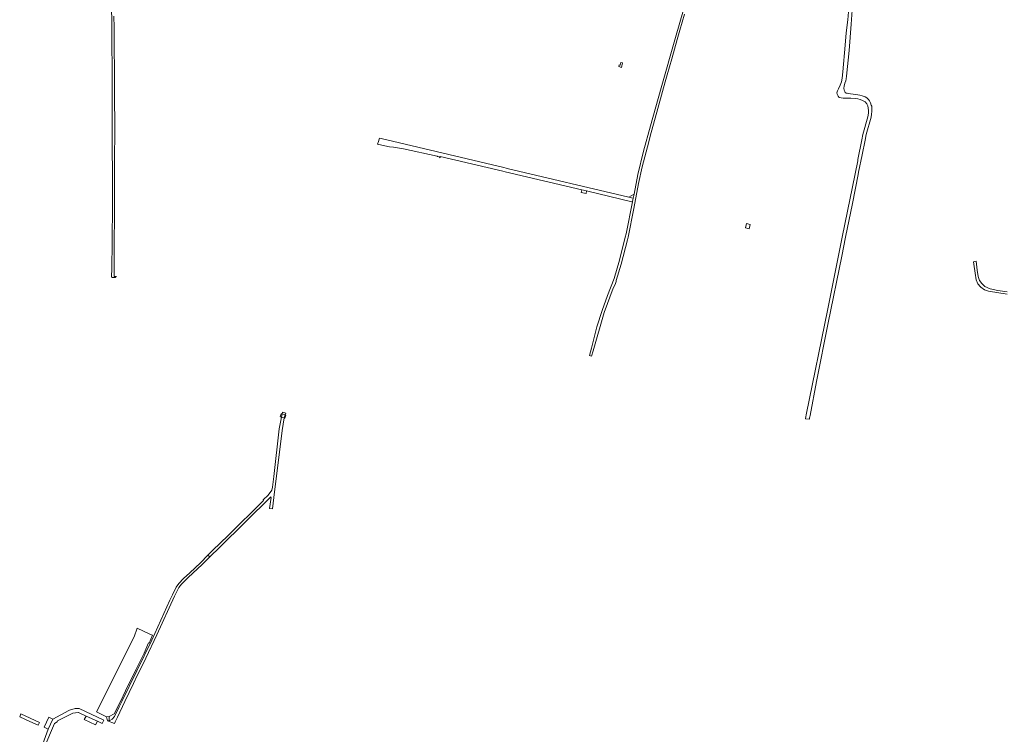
# Model space of a CAD drawing. Extents: x 152825 to 164088, y 457113 to 463005.
# Tile 334 of 364: x 159437 to 160497, y 460965 to 461734. Entities that reach past the tile are written whole.
import ezdxf

# ---------------------------------------------------------------- set-up
doc = ezdxf.new("R2010")
doc.units = 0
doc.header["$LTSCALE"] = 0.5
for name, color, linetype, lineweight in [('B-PV-VH-GESLOTENVERHARDING_BETON-GV', 251, 'CONTINUOUS', 18), ('B-PV-VH-HALFVERHARDING-GV', 251, 'CONTINUOUS', 18), ('B-PV-VH-ONVERHARD-GV', 251, 'CONTINUOUS', 18), ('B-PV-VH-ONVERHARD_ZAND-GV', 251, 'CONTINUOUS', 18), ('B-PV-VH-OPENVERHARDING_BETONELEMENT-GV', 251, 'CONTINUOUS', 18), ('B-PV-VH-OPENVERHARDING_BETONSTRAATSTEEN-GV', 251, 'CONTINUOUS', 18), ('B-PV-VH-OPENVERHARDING_STRAATBAKSTEEN-GV', 251, 'CONTINUOUS', 18)]:
    doc.layers.add(name, color=color, linetype=linetype, lineweight=lineweight)

msp = doc.modelspace()

# ---------------------------------------------------------------- linework, layer by layer
at = {"layer": 'B-PV-VH-GESLOTENVERHARDING_BETON-GV', "flags": 128}
msp.add_lwpolyline([(160159.468, 461772.418), (160142.969, 461714.879), (160127.608, 461660.782), (160116.143, 461619.702), (160108.671, 461592.507), (160102.559, 461567.429), (160098.359, 461546.077), (160097.54, 461541.915), (160096.855, 461538.432), (160096.76, 461537.959), (160089.868, 461503.647), (160088.937, 461500), (160082.628, 461475.277), (160076.86, 461455.415), (160069.987, 461437.093), (160064.01, 461421.116), (160058.453, 461403.386), (160052.608, 461380.437), (160050.538, 461372.526), (160052.761, 461371.59), (160054.221, 461377.553), (160066.162, 461418.713), (160076.04, 461444.985), (160077.955, 461449.02), (160079.282, 461452.131), (160079.188, 461453.207), (160084.539, 461470.849), (160091.361, 461497.086), (160091.961, 461500), (160098.289, 461530.731), (160103.205, 461557.586), (160107.235, 461575.675), (160112.716, 461597.343), (160116.941, 461612.5), (160121.183, 461627.913), (160131.814, 461667.144), (160134.027, 461674.74), (160139.078, 461691.925), (160144.878, 461712.761), (160147.833, 461722.735), (160152.718, 461739.993)], dxfattribs=at)
for points in [[(160042.144, 461550.871), (160041.592, 461548.019), (160046.709, 461546.746), (160047.207, 461549.674)], [(160097.54, 461541.915), (160098.359, 461546.077), (160097.726, 461545.718), (160092.936, 461543.003), (160096.981, 461542.047)]]:
    msp.add_lwpolyline(points, close=True, dxfattribs=at)
at = {"layer": 'B-PV-VH-HALFVERHARDING-GV', "flags": 128}
msp.add_lwpolyline([(159457.217, 460975.001), (159458.492, 460977.427), (159438.509, 460986.622), (159437.124, 460983.438), (159448.203, 460978.544), (159456.886, 460974.371)], close=True, dxfattribs=at)
at = {"layer": 'B-PV-VH-ONVERHARD-GV', "flags": 128}
msp.add_lwpolyline([(159530.489, 460983.424), (159531.462, 460979.131), (159533.352, 460979.495), (159533.52, 460983.648)], close=True, dxfattribs=at)
at = {"layer": 'B-PV-VH-ONVERHARD_ZAND-GV', "flags": 128}
for points in [[(159535.846, 461757.491), (159536.337, 461721.721), (159536.708, 461668.008), (159536.81, 461613.243), (159537.158, 461551.307), (159536.947, 461530.05), (159536.648, 461500), (159536.508, 461494.199), (159536.167, 461466.314), (159535.945, 461457.213), (159536.174, 461457.152), (159536.336, 461456.346), (159540.213, 461456.454), (159540.212, 461456.71), (159540.458, 461457.351), (159541.196, 461457.647), (159538.731, 461457.597), (159538.667, 461461.036), (159538.954, 461500), (159539.196, 461516.467), (159539.328, 461584.729), (159539.447, 461613.325), (159539.168, 461657.407), (159538.74, 461725.575), (159538.54, 461737.99)], [(160329.304, 461742.401), (160328.385, 461734.058), (160326.842, 461719.942), (160325.464, 461706.593), (160323.18, 461678.028), (160322.458, 461671.087), (160321.631, 461667.315), (160320.336, 461663.476), (160318.375, 461659.502), (160317.344, 461657.398), (160316.847, 461655.428), (160317.017, 461653.927), (160318.255, 461651.56), (160319.292, 461650.461), (160321.194, 461649.897), (160323.564, 461649.735), (160327.802, 461649.442), (160331.872, 461649.449), (160336.444, 461649.224), (160339.147, 461648.928), (160341.784, 461648.166), (160344.355, 461647.136), (160344.995, 461646.773), (160346.994, 461645.639), (160348.966, 461643.54), (160349.938, 461641.24), (160350.576, 461638.805), (160350.814, 461636.437), (160350.852, 461633.601), (160350.092, 461629.629), (160344.768, 461610.498), (160343.49, 461604.792), (160339.414, 461583.611), (160339.123, 461582.101), (160322.566, 461500), (160306.976, 461422.69), (160283.693, 461308.522), (160283.264, 461306.35), (160282.923, 461304.623), (160282.923, 461304.234), (160287.108, 461303.826), (160287.373, 461305.486), (160287.58, 461306.495), (160287.899, 461308.044), (160294.772, 461344.566), (160307.207, 461407.669), (160322.024, 461479.504), (160326.136, 461500), (160333.418, 461536.301), (160339.619, 461567.213), (160340.127, 461569.724), (160343.909, 461588.405), (160347.112, 461604.232), (160348.387, 461610.528), (160353.519, 461629.054), (160354.125, 461632.4), (160354.371, 461635.386), (160354.186, 461638.084), (160354.217, 461640.854), (160353.747, 461642.184), (160353.059, 461644.665), (160353.053, 461644.675), (160351.869, 461646.785), (160350.751, 461648.258), (160349.057, 461650.089), (160347.005, 461651.129), (160345.07, 461651.865), (160344.089, 461652.239), (160341.318, 461652.701), (160337.108, 461653.377), (160331.244, 461654.194), (160327.897, 461654.8), (160326.638, 461655.121), (160325.737, 461655.731), (160325.268, 461656.63), (160324.654, 461658.247), (160324.362, 461660.477), (160324.466, 461662.527), (160325.36, 461665.587), (160326.47, 461668.215), (160326.794, 461670.238), (160327.253, 461673.108), (160329.901, 461700.919), (160332.081, 461729.341), (160333.7, 461749.344)]]:
    msp.add_lwpolyline(points, dxfattribs=at)
for points in [[(159719.525, 461291.835), (159721.888, 461305.273), (159719.069, 461306.159), (159716.568, 461293.363), (159710.52, 461242.215), (159709.154, 461230.663), (159708.49, 461227.579), (159704.72, 461222.221), (159699.348, 461216.978), (159699.415, 461216.247), (159661.105, 461178.253), (159644.986, 461162.942), (159639.624, 461157.485), (159641.753, 461155.58), (159652.405, 461165.996), (159707.472, 461220.454), (159707.67, 461219.621), (159706.162, 461207.675), (159709.139, 461207.357), (159710.662, 461219.749)], [(159723.53, 461310.279), (159719.955, 461311.473), (159719.631, 461309.53), (159722.928, 461308.444)], [(159530.489, 460983.424), (159533.52, 460983.648), (159538.702, 460986.512), (159545.539, 461000), (159551.05, 461011.393), (159562.138, 461034.04), (159570.956, 461052.079), (159575.878, 461062.989), (159576.388, 461062.779), (159580.043, 461071.173), (159577.144, 461072.505), (159563.453, 461078.792), (159560.183, 461069.5), (159519.704, 460988.683)]]:
    msp.add_lwpolyline(points, close=True, dxfattribs=at)
at = {"layer": 'B-PV-VH-OPENVERHARDING_BETONELEMENT-GV', "flags": 128}
for points in [[(160084.754, 461682.712), (160086.131, 461687.529), (160084.305, 461688.051), (160083.49, 461685.201), (160082.412, 461685.509), (160081.85, 461683.542)], [(160047.207, 461549.674), (160096.179, 461538.096), (160096.76, 461537.959), (160096.855, 461538.432), (160097.54, 461541.915), (160096.981, 461542.047), (160092.936, 461543.003), (159961.909, 461573.982), (159960.883, 461574.224), (159958.244, 461574.848), (159826.113, 461606.087), (159824.495, 461606.469), (159822.801, 461601.799), (159822.583, 461601.203), (159822.13, 461599.907), (159823.837, 461599.569), (159835.1, 461597.339), (159839.538, 461596.936), (159850.361, 461595.034), (159886.637, 461586.978), (159886.794, 461586.943), (159888.758, 461586.23), (159889.605, 461585.365), (159889.889, 461586.867), (159957.133, 461570.97), (159959.754, 461570.35), (160042.144, 461550.871)], [(160222.248, 461508.868), (160223.441, 461513.691), (160219.559, 461514.651), (160218.366, 461509.829)]]:
    msp.add_lwpolyline(points, close=True, dxfattribs=at)
at = {"layer": 'B-PV-VH-OPENVERHARDING_BETONSTRAATSTEEN-GV', "flags": 128}
msp.add_lwpolyline([(160500, 461441.082), (160489.802, 461442.375), (160481.546, 461444.292), (160476.108, 461446.902), (160472.788, 461449.86), (160470.203, 461453.264), (160468.869, 461457.69), (160467.673, 461464.483), (160466.466, 461474.032), (160463.674, 461473.392), (160464.019, 461470.669), (160465.537, 461461.083), (160466.672, 461453.915), (160468.56, 461449.776), (160471.323, 461446.409), (160471.798, 461445.934), (160475.472, 461443.168), (160479.833, 461441.594), (160500, 461438.675)], dxfattribs=at)
for points in [[(159718.697, 461309.838), (159718.69, 461309.84), (159717.661, 461306.6), (159719.069, 461306.159), (159719.631, 461309.53)], [(159722.928, 461308.444), (159719.631, 461309.53), (159719.069, 461306.159), (159721.888, 461305.273)], [(159723.594, 461308.224), (159722.928, 461308.444), (159721.888, 461305.273), (159722.535, 461305.069)], [(159641.753, 461155.58), (159639.624, 461157.485), (159631.666, 461149.386), (159620.125, 461138.513), (159613.34, 461132.273), (159608.589, 461126.928), (159605.609, 461122.916), (159601.537, 461114.799), (159598.82, 461108.896), (159579.212, 461066.097), (159547.2, 461000), (159544.358, 460994.131), (159539.013, 460983.575), (159536.533, 460980.889), (159533.993, 460979.619), (159533.352, 460979.495), (159531.462, 460979.131), (159539.107, 460976.219), (159539.755, 460978.116), (159542.24, 460982.984), (159550.207, 461000), (159554.808, 461009.575), (159559.498, 461019.166), (159563.719, 461027.757), (159568.527, 461037.525), (159573.013, 461046.74), (159584.733, 461071.635), (159603.817, 461113.401), (159606.895, 461119.822), (159608.525, 461122.808), (159611.266, 461126.169), (159618.524, 461133.469), (159633.435, 461147.362), (159640, 461153.866)], [(159520.735, 460978.571), (159525.934, 460976.093), (159527.834, 460979.777), (159501.138, 460992.273), (159499.892, 460992.495), (159499.175, 460992.512), (159498.353, 460992.512), (159497.496, 460992.477), (159496.744, 460992.355), (159495.783, 460992.163), (159494.471, 460991.743), (159492.705, 460991.114), (159490.194, 460990.24), (159472.909, 460981.029), (159467.927, 460970.095), (159460.444, 460950.423), (159463.066, 460949.25), (159474.646, 460976.363), (159477.339, 460978.188), (159477.738, 460979.194), (159494.41, 460987.345), (159500, 460988.115), (159500.548, 460988.191), (159508.809, 460984.254)], [(159520.735, 460978.571), (159508.809, 460984.254), (159506.65, 460980.398), (159518.557, 460974.681)]]:
    msp.add_lwpolyline(points, close=True, dxfattribs=at)
at = {"layer": 'B-PV-VH-OPENVERHARDING_STRAATBAKSTEEN-GV', "flags": 128}
msp.add_lwpolyline([(159472.909, 460981.029), (159468.422, 460983.103), (159463.399, 460972.167), (159467.927, 460970.095)], close=True, dxfattribs=at)

doc.saveas('drawing.dxf')
